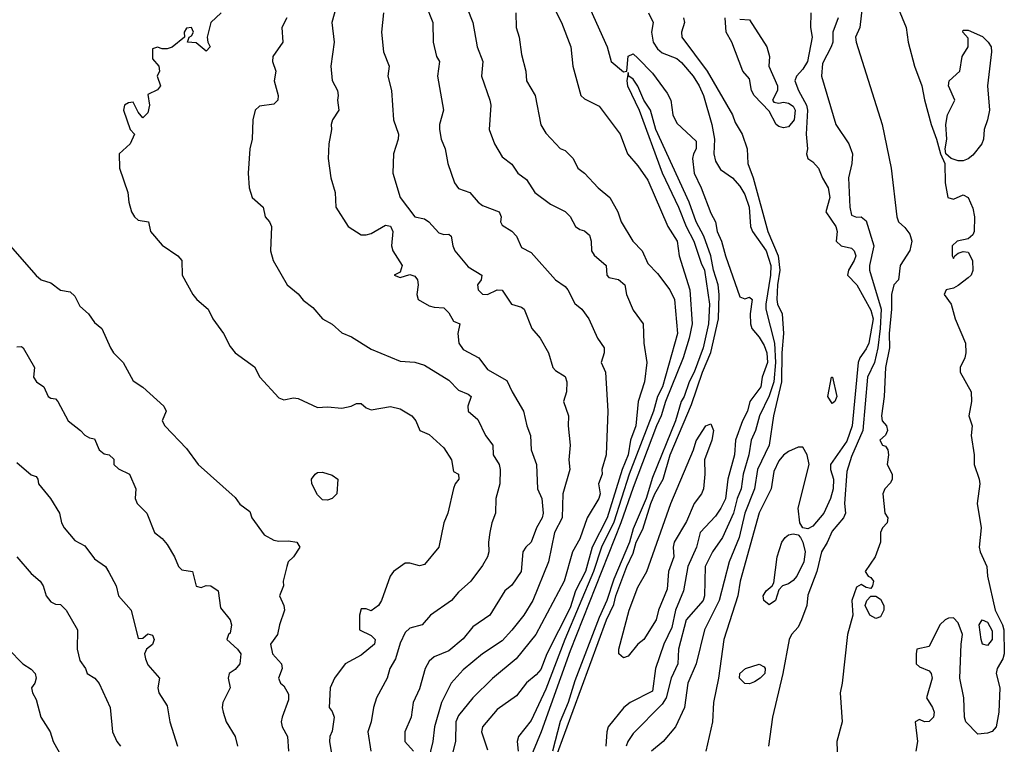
# Model space of a CAD drawing. Header units: metres. Extents: x -46681 to -43747, y -240911 to -237677.
# Tile 281 of 656: x -45032 to -44930, y -239958 to -239884. Entities that reach past the tile are written whole.
import ezdxf

# ---------------------------------------------------------------- set-up
doc = ezdxf.new("R2010")
doc.units = ezdxf.units.M
doc.layers.add('CONTOUR_INDEX', color=1, linetype='Continuous')
doc.layers.add('CONTOUR_INTER', color=3, linetype='Continuous')

msp = doc.modelspace()

# ---------------------------------------------------------------- linework, layer by layer
at = {"layer": 'CONTOUR_INDEX'}
for points, elevation in [([(-44990.02, -239882.02), (-44989.25, -239884.02), (-44989.2, -239886.02), (-44988.84, -239887.52), (-44988.54, -239888.02), (-44988.74, -239889.52), (-44988.14, -239893.02), (-44988.56, -239894.52), (-44988.54, -239895.02), (-44988.37, -239896.02), (-44987.96, -239897.02), (-44987.7, -239898.52), (-44986.99, -239900.52), (-44986.6, -239901.11), (-44985.43, -239901.52), (-44984.56, -239902.52), (-44984.1, -239902.84), (-44982.4, -239903.52), (-44982.19, -239904.02), (-44982.27, -239904.52), (-44982.1, -239904.87), (-44981.1, -239905.51), (-44980.61, -239906.02), (-44980.1, -239907.16), (-44979.1, -239907.68), (-44976.6, -239910.52), (-44975.6, -239911.2), (-44975.32, -239911.52), (-44974.6, -239912.93), (-44973.9, -239913.52), (-44973.16, -239914.52), (-44972.27, -239916.52), (-44971.59, -239917.52), (-44971.59, -239918.02), (-44971.89, -239919.02), (-44971.43, -239920.02), (-44971.21, -239924.02), (-44971.39, -239928.52), (-44971.81, -239930.02), (-44971.8, -239930.52), (-44972.16, -239931.52), (-44972.01, -239932.52), (-44972.14, -239933.02), (-44973.32, -239935.02), (-44974.1, -239937.16), (-44974.83, -239938.52), (-44975.71, -239941.52), (-44978.63, -239947.02), (-44980.66, -239949.52), (-44983.1, -239951.53), (-44985.1, -239953.53), (-44986.6, -239955.36), (-44986.87, -239956.02), (-44986.89, -239958.02), (-44987.27, -239959.52)], 80), ([(-44967, -239883.02), (-44966.55, -239884.02), (-44966.7, -239885.02), (-44966.53, -239886.02), (-44966.1, -239886.73), (-44965.6, -239887.14), (-44964.1, -239887.71), (-44963.6, -239888.12), (-44962.43, -239889.52), (-44961.79, -239890.52), (-44961.35, -239891.52), (-44960.48, -239894.52), (-44960.22, -239896.02), (-44960.27, -239897.52), (-44960.1, -239898.29), (-44959.6, -239899.15), (-44958.35, -239900.02), (-44957.6, -239900.86), (-44957.1, -239901.71), (-44956.65, -239903.02), (-44956.5, -239905.02), (-44956.29, -239905.52), (-44954.88, -239907.52), (-44954.43, -239909.02), (-44954.46, -239910.02), (-44954.94, -239913.02), (-44954.92, -239913.52), (-44954.05, -239917.02), (-44953.94, -239919.02), (-44954.12, -239921.02), (-44954.6, -239922.46), (-44955.57, -239924.52), (-44955.98, -239926.02), (-44956.45, -239927.02), (-44956.68, -239928.52), (-44957.25, -239930.52), (-44957.47, -239932.02), (-44957.89, -239933.02), (-44958.27, -239934.52), (-44959.4, -239937.02), (-44960.43, -239938.52), (-44961.19, -239940.02), (-44961.25, -239943.02), (-44961.4, -239943.52), (-44963.12, -239945.52), (-44963.91, -239948.52), (-44964, -239950.02), (-44964.67, -239951.52), (-44965.19, -239953.52), (-44965.6, -239954.2), (-44968.6, -239957.2), (-44969.14, -239958.02), (-44969.3, -239958.52)], 75), ([(-44941.29, -239882.52), (-44940.46, -239884.52), (-44940.26, -239886.02), (-44939.62, -239888.52), (-44938.86, -239890.52), (-44938.6, -239891.97), (-44937.9, -239894.52), (-44937.33, -239896.02), (-44936.94, -239897.52), (-44936.48, -239898.52), (-44936.46, -239900.52), (-44936.17, -239902.02), (-44935.6, -239902.21), (-44934.6, -239901.74), (-44934.1, -239902.04), (-44933.6, -239903.11), (-44933.42, -239904.02), (-44933.45, -239905.52), (-44933.6, -239905.87), (-44934.1, -239906.29), (-44935.21, -239906.52), (-44935.72, -239907.02), (-44935.74, -239908.02), (-44935.6, -239908.3), (-44935.47, -239908.02), (-44935.1, -239907.75), (-44934.6, -239907.6), (-44934.1, -239907.64), (-44933.63, -239908.52), (-44933.6, -239909.55), (-44933.78, -239910.02), (-44934.1, -239910.3), (-44935.1, -239911.09), (-44935.6, -239911.36), (-44936.34, -239911.52), (-44936.57, -239912.02), (-44935.83, -239913.02), (-44935.42, -239914.52), (-44934.37, -239917.02), (-44934.32, -239918.02), (-44934.43, -239918.52), (-44934.91, -239919.52), (-44934.92, -239920.02), (-44933.76, -239922.02), (-44933.73, -239923.02), (-44934.01, -239924.52), (-44933.66, -239925.52), (-44933.79, -239926.52), (-44933.46, -239928.52), (-44933.48, -239929.52), (-44932.94, -239931.02), (-44932.89, -239931.52), (-44933.15, -239933.52), (-44932.76, -239936.02), (-44932.94, -239938.02), (-44932.84, -239938.52), (-44932.16, -239940.02), (-44932.08, -239941.02), (-44931.29, -239944.52), (-44930.54, -239946.02), (-44930.41, -239946.52), (-44930.36, -239949.02), (-44930.5, -239949.52), (-44931.11, -239950.52), (-44931.21, -239951.02), (-44930.82, -239952.52), (-44930.92, -239955.02), (-44931.2, -239956.52), (-44931.6, -239957.01), (-44932.1, -239957.17), (-44933.1, -239957.28), (-44934.32, -239956.02), (-44934.45, -239955.52), (-44934.53, -239953.52), (-44934.94, -239951.52), (-44934.82, -239948.02), (-44934.66, -239947.02), (-44935.1, -239945.81), (-44935.6, -239945.3), (-44936.1, -239945.33), (-44936.45, -239945.52), (-44937, -239946.02), (-44938.1, -239948.24), (-44939.36, -239948.52), (-44939.44, -239949.02), (-44939.44, -239950.02), (-44939.1, -239950.33), (-44938.1, -239950.74), (-44937.88, -239951.02), (-44937.78, -239951.52), (-44938.39, -239953.52), (-44937.76, -239954.52), (-44937.58, -239955.02), (-44937.67, -239955.52), (-44938.1, -239955.98), (-44938.6, -239956.02), (-44939.1, -239955.77), (-44939.55, -239956.02), (-44939.32, -239958.02), (-44939.46, -239959.02)], 70), ([(-44934.64, -239885.02), (-44934.6, -239884.81), (-44934.1, -239884.8), (-44932.6, -239885.47), (-44932.01, -239886.02), (-44931.72, -239886.52), (-44931.69, -239887.02), (-44932.08, -239890.52), (-44931.9, -239893.02), (-44932.08, -239894.02), (-44932.45, -239895.02), (-44932.5, -239896.02), (-44932.69, -239896.52), (-44933.6, -239897.66), (-44934.1, -239898.06), (-44934.6, -239898.26), (-44935.1, -239898.25), (-44935.83, -239898.02), (-44936.39, -239897.52), (-44936.45, -239897.02), (-44936.27, -239896.02), (-44936.38, -239894.52), (-44936.2, -239893.52), (-44935.45, -239892.02), (-44936.1, -239890.52), (-44936.03, -239890.02), (-44934.93, -239889.02), (-44934.71, -239887.52), (-44934.08, -239886.52), (-44934.1, -239885.64), (-44934.64, -239885.02)], 70), ([(-45032.76, -239907.02), (-45030.1, -239910.07), (-45029.57, -239910.52), (-45028.6, -239910.8), (-45027.6, -239911.56), (-45026.6, -239911.75), (-45026.1, -239912.17), (-45025.6, -239913.23), (-45024.7, -239914.02), (-45024.1, -239914.91), (-45023.34, -239915.52), (-45022.45, -239917.52), (-45022.14, -239918.02), (-45021.12, -239919.02), (-45020.1, -239920.91), (-45019.1, -239921.54), (-45016.96, -239923.52), (-45016.72, -239924.02), (-45017.12, -239925.02), (-45016.85, -239925.52), (-45014.6, -239927.85), (-45013.4, -239929.52), (-45009.6, -239932.91), (-45009.1, -239933.58), (-45008.1, -239934.34), (-45007.88, -239935.02), (-45006.6, -239936.76), (-45005.6, -239937.31), (-45005.1, -239937.41), (-45004.1, -239937.36), (-45003.26, -239937.52), (-45002.94, -239938.02), (-45003.59, -239939.02), (-45004.12, -239939.52), (-45004.27, -239940.02), (-45004.64, -239941.52), (-45004.63, -239942.02), (-45005.04, -239943.02), (-45004.58, -239944.02), (-45004.52, -239944.52), (-45005.03, -239946.02), (-45005.22, -239947.02), (-45005.97, -239948.02), (-45005.74, -239949.02), (-45004.82, -239950.02), (-45004.74, -239950.52), (-45005.12, -239951.52), (-45004.91, -239952.02), (-45004.6, -239952.29), (-45004.1, -239953.17), (-45004.1, -239953.75), (-45004.77, -239955.52), (-45004.85, -239956.02), (-45004.77, -239956.52), (-45004.21, -239957.52), (-45004.11, -239959.02)], 85), ([(-45001.36, -239930.52), (-45001.1, -239930.33), (-45000.6, -239930.29), (-44999.6, -239930.62), (-44999.01, -239931.02), (-44999.14, -239932.52), (-44999.6, -239933), (-45000.1, -239933.17), (-45000.6, -239933.14), (-45001.1, -239932.64), (-45001.69, -239931.52), (-45001.74, -239931.02), (-45001.36, -239930.52)], 85)]:
    msp.add_lwpolyline(points, dxfattribs=dict(at, elevation=elevation))
at = {"layer": 'CONTOUR_INTER'}
for points, elevation in [([(-44973.3, -239882.02), (-44971.27, -239886.52), (-44970.86, -239888.02), (-44969.6, -239889.1), (-44969.26, -239889.02), (-44969.1, -239887.47), (-44968.6, -239887.24), (-44968.1, -239887.69), (-44966.6, -239889.24), (-44965.1, -239891.27), (-44964.71, -239892.02), (-44964.5, -239893.52), (-44964.1, -239894.39), (-44962.1, -239896.23), (-44962.09, -239897.02), (-44962.39, -239897.52), (-44962.48, -239898.02), (-44962.32, -239899.52), (-44961.6, -239901.02), (-44960.6, -239903.65), (-44960.12, -239904.52), (-44959.95, -239905.52), (-44959.5, -239906.52), (-44959.1, -239908.02), (-44957.6, -239912.24), (-44957.1, -239912.47), (-44956.6, -239912.28), (-44956.32, -239912.52), (-44956.54, -239914.02), (-44956.52, -239915.02), (-44956.36, -239915.52), (-44955.6, -239916.39), (-44955.1, -239917.28), (-44954.84, -239918.02), (-44954.76, -239919.02), (-44955.3, -239920.52), (-44955.45, -239921.52), (-44956.57, -239923.02), (-44956.82, -239924.02), (-44957.32, -239925.02), (-44958.04, -239927.02), (-44958.14, -239928.52), (-44958.85, -239931.02), (-44959.1, -239933.05), (-44959.55, -239934.02), (-44960.1, -239934.83), (-44961.68, -239936.52), (-44962.06, -239938.02), (-44962.96, -239940.02), (-44963.42, -239942.52), (-44964.24, -239944.52), (-44964.6, -239946.3), (-44965.43, -239948.02), (-44966.28, -239950.52), (-44966.6, -239952.84), (-44968.9, -239954.02), (-44969.56, -239954.52), (-44971.16, -239956.52), (-44971.32, -239957.02), (-44971.4, -239958.52)], 76), ([(-44944.9, -239881.52), (-44945.26, -239884.52), (-44945.68, -239885.52), (-44945.63, -239886.02), (-44942.95, -239894.52), (-44942.03, -239899.02), (-44941.42, -239904.02), (-44941.27, -239904.52), (-44940.6, -239905.11), (-44940.1, -239905.81), (-44939.89, -239906.52), (-44940.1, -239907.47), (-44941.1, -239909.02), (-44941.26, -239910.52), (-44941.73, -239911.02), (-44941.98, -239912.02), (-44941.97, -239913.52), (-44942.23, -239916.02), (-44942.2, -239917.52), (-44942.61, -239919.52), (-44942.73, -239922.52), (-44943.02, -239924.52), (-44942.94, -239925.02), (-44942.5, -239925.52), (-44942.39, -239926.02), (-44942.6, -239926.48), (-44943.2, -239927.02), (-44942.92, -239927.52), (-44942.6, -239927.63), (-44942.36, -239928.02), (-44942.3, -239928.52), (-44942.42, -239929.52), (-44941.9, -239930.52), (-44941.93, -239931.02), (-44942.1, -239931.39), (-44942.66, -239932.02), (-44942.86, -239932.52), (-44942.68, -239934.52), (-44942.36, -239935.02), (-44942.42, -239935.52), (-44942.9, -239936.02), (-44943.1, -239936.5), (-44943.11, -239937.52), (-44943.65, -239939.02), (-44944.7, -239940.52), (-44944.39, -239941.02), (-44944.1, -239941.15), (-44943.85, -239941.52), (-44943.95, -239942.02), (-44944.1, -239942.27), (-44944.6, -239942.18), (-44945.1, -239941.87), (-44945.6, -239942.13), (-44946.06, -239943.52), (-44945.95, -239945.02), (-44946.53, -239947.02), (-44947.05, -239952.02), (-44947.28, -239953.02), (-44947.08, -239956.02), (-44947.63, -239958.02), (-44947.53, -239960.02)], 71), ([(-45011.04, -239883.02), (-45012.12, -239884.02), (-45012.47, -239885.52), (-45012.41, -239886.02), (-45012.17, -239886.52), (-45012.6, -239886.98), (-45013.6, -239886.1), (-45014.52, -239886.02), (-45014.35, -239885.52), (-45014.1, -239885.4), (-45013.88, -239885.02), (-45014.1, -239884.52), (-45014.6, -239884.61), (-45014.84, -239885.02), (-45014.83, -239885.52), (-45016.1, -239886.55), (-45016.6, -239886.73), (-45017.1, -239886.72), (-45017.6, -239886.56), (-45018.1, -239886.73), (-45018.1, -239887.75), (-45017.46, -239888.52), (-45017.4, -239889.02), (-45017.64, -239889.52), (-45017.3, -239890.52), (-45017.6, -239890.95), (-45018.6, -239891.43), (-45018.42, -239892.52), (-45018.6, -239893.32), (-45019.1, -239893.83), (-45019.6, -239893.23), (-45020.1, -239892.2), (-45020.6, -239892.28), (-45020.99, -239892.52), (-45021.11, -239893.02), (-45020.41, -239895.02), (-45019.98, -239895.52), (-45020.41, -239896.52), (-45021.54, -239897.52), (-45021.51, -239899.02), (-45020.67, -239901.52), (-45020.55, -239902.52), (-45020.26, -239903.52), (-45019.98, -239904.02), (-45019.6, -239904.36), (-45018.53, -239904.52), (-45018.31, -239905.52), (-45017.1, -239906.94), (-45015.5, -239908.02), (-45015.1, -239908.52), (-45015.07, -239910.02), (-45013.95, -239912.02), (-45013.55, -239912.52), (-45012.37, -239913.52), (-45011.91, -239914.52), (-45010.79, -239916.02), (-45010.1, -239917.35), (-45009.6, -239918.01), (-45007.6, -239919.47), (-45007.06, -239920.52), (-45005.1, -239922.64), (-45004.6, -239922.85), (-45003.6, -239922.64), (-45003.1, -239922.73), (-45001.1, -239923.65), (-45000.1, -239923.57), (-44998.6, -239923.73), (-44997.64, -239923.52), (-44997.1, -239923.24), (-44996.6, -239923.25), (-44996.1, -239923.67), (-44995.6, -239923.87), (-44993.6, -239923.54), (-44992.6, -239923.77), (-44991.39, -239924.52), (-44991, -239925.02), (-44990.57, -239926.02), (-44989.6, -239926.42), (-44988.1, -239927.79), (-44987.3, -239929.02), (-44987.1, -239930.22), (-44986.59, -239930.52), (-44986.55, -239931.02), (-44986.94, -239931.52), (-44987.1, -239931.98), (-44987.7, -239934.52), (-44988.1, -239935.52), (-44988.62, -239938.02), (-44990.1, -239939.82), (-44990.6, -239939.93), (-44991.6, -239939.68), (-44992.1, -239939.68), (-44993.29, -239940.52), (-44993.63, -239941.02), (-44994.51, -239943.52), (-44994.82, -239944.02), (-44995.6, -239944.58), (-44996.1, -239944.38), (-44996.6, -239944.36), (-44996.78, -239945.02), (-44996.79, -239946.52), (-44995.6, -239947.13), (-44995.17, -239947.52), (-44995.23, -239948.02), (-44996.6, -239949.15), (-44998.26, -239950.02), (-44999.36, -239951.52), (-44999.81, -239952.52), (-44999.91, -239954.52), (-44999.6, -239954.93), (-44999.39, -239955.52), (-44999.6, -239956.97), (-44999.85, -239957.52), (-44999.89, -239958.02), (-44999.65, -239959.52)], 84), ([(-44999.24, -239882.52), (-44999.65, -239884.02), (-44999.41, -239886.02), (-44999.74, -239888.52), (-44999.6, -239889.99), (-44999.07, -239891.02), (-44998.97, -239891.52), (-44999.05, -239892.02), (-44998.93, -239893.02), (-44999.57, -239894.02), (-44999.7, -239894.52), (-44999.66, -239895.02), (-44999.95, -239896.52), (-45000, -239898.02), (-44999.73, -239900.02), (-44999.29, -239901.52), (-44999.21, -239903.02), (-44997.96, -239905.02), (-44996.6, -239905.87), (-44996.1, -239905.88), (-44995.6, -239905.73), (-44994.1, -239904.89), (-44993.6, -239904.97), (-44993.36, -239905.52), (-44993.48, -239907.02), (-44993.34, -239907.52), (-44992.4, -239909.02), (-44992.6, -239909.72), (-44993.2, -239910.02), (-44992.6, -239910.26), (-44991.6, -239909.96), (-44991.1, -239910.12), (-44990.82, -239910.52), (-44990.74, -239911.02), (-44990.89, -239912.02), (-44990.74, -239912.52), (-44989.6, -239913.17), (-44989.1, -239913.32), (-44988.1, -239913.37), (-44987.6, -239913.91), (-44987.1, -239914.75), (-44986.44, -239915.02), (-44986.67, -239916.02), (-44986.54, -239917.02), (-44986.1, -239917.67), (-44984.48, -239918.52), (-44983.6, -239919.72), (-44981.6, -239920.86), (-44981.07, -239922.02), (-44979.91, -239924.02), (-44979.56, -239925.52), (-44979.18, -239926.52), (-44979.12, -239928.02), (-44978.56, -239929.52), (-44978.44, -239932.02), (-44978.02, -239933.02), (-44977.87, -239934.52), (-44977.97, -239935.02), (-44978.55, -239936.02), (-44979.09, -239937.52), (-44979.66, -239938.02), (-44979.97, -239938.52), (-44980.14, -239940.52), (-44981.1, -239941.92), (-44981.8, -239942.52), (-44983.37, -239945.02), (-44985.1, -239946.24), (-44986.1, -239947.46), (-44987.6, -239948.71), (-44989.1, -239949.3), (-44989.6, -239949.77), (-44990.02, -239950.52), (-44990.6, -239952.6), (-44991.26, -239954.02), (-44991.45, -239955.52), (-44992.12, -239957.02), (-44992.11, -239958.02), (-44991.24, -239959.02)], 82), ([(-44994.33, -239883.02), (-44994.53, -239885.02), (-44994.33, -239887.02), (-44993.74, -239888.52), (-44993.87, -239889.52), (-44993.49, -239891.02), (-44993.29, -239894.02), (-44992.78, -239895.52), (-44992.79, -239896.02), (-44993.27, -239897.52), (-44993.35, -239899.52), (-44992.59, -239902.02), (-44991.1, -239904.01), (-44990.1, -239904.22), (-44989.65, -239904.52), (-44988.6, -239905.66), (-44988.1, -239905.85), (-44987.6, -239905.79), (-44987.34, -239906.02), (-44987.19, -239907.02), (-44986.98, -239907.52), (-44985.6, -239909.16), (-44984.18, -239910.02), (-44984.25, -239910.52), (-44984.62, -239911.02), (-44984.55, -239911.52), (-44984.1, -239911.98), (-44983.6, -239912.03), (-44982.6, -239911.52), (-44982.1, -239911.55), (-44981.12, -239913.02), (-44980.1, -239913.32), (-44979.82, -239913.52), (-44979.05, -239915.52), (-44978.19, -239916.52), (-44977.31, -239918.02), (-44976.88, -239919.52), (-44976.6, -239919.84), (-44975.6, -239920.44), (-44975.44, -239921.02), (-44975.48, -239922.02), (-44975.76, -239923.02), (-44975.25, -239924.52), (-44975.29, -239925.52), (-44975.1, -239927.52), (-44975.24, -239929.02), (-44975.13, -239930.02), (-44975.83, -239932.52), (-44975.92, -239935.02), (-44976.71, -239936.52), (-44977.33, -239939.52), (-44978.93, -239943.52), (-44979.87, -239945.02), (-44981.1, -239946.58), (-44982.1, -239947.65), (-44984.11, -239949.02), (-44986.1, -239950.64), (-44987.36, -239952.02), (-44988.33, -239954.02), (-44989.06, -239956.52), (-44989.22, -239958.02), (-44989.7, -239960.02)], 81), ([(-44985.7, -239882.52), (-44985.12, -239884.02), (-44984.68, -239886.52), (-44984.07, -239888.02), (-44984.22, -239889.52), (-44983.35, -239892.02), (-44983.25, -239892.52), (-44983.42, -239895.02), (-44982.88, -239896.52), (-44982.1, -239897.83), (-44981.1, -239898.6), (-44980.46, -239899.52), (-44979.6, -239900.16), (-44978.72, -239901.52), (-44977.1, -239902.71), (-44975.6, -239903.46), (-44975.1, -239903.99), (-44974.53, -239905.02), (-44974.1, -239905.32), (-44973.6, -239905.47), (-44973.1, -239905.91), (-44972.92, -239906.52), (-44972.89, -239907.52), (-44972.6, -239907.96), (-44971.36, -239909.02), (-44971.3, -239910.02), (-44971.1, -239910.28), (-44970.1, -239910.46), (-44969.47, -239911.02), (-44969.28, -239912.02), (-44968.6, -239913.61), (-44967.58, -239915.02), (-44967.51, -239917.02), (-44967.19, -239919.02), (-44967.42, -239921.02), (-44968.07, -239923.02), (-44968.31, -239925.52), (-44968.86, -239927.02), (-44969.1, -239928.52), (-44969.74, -239930.02), (-44971.28, -239935.02), (-44972.81, -239938.02), (-44973.52, -239940.52), (-44974.53, -239942.52), (-44975.1, -239944.26), (-44977.49, -239949.02), (-44978.1, -239950.6), (-44978.6, -239951.18), (-44979.6, -239951.98), (-44980.6, -239953.32), (-44982.6, -239954.73), (-44984.12, -239956.52), (-44984.21, -239957.02), (-44983.6, -239958.88)], 79), ([(-44980.67, -239883.02), (-44980.65, -239884.52), (-44980.33, -239885.52), (-44980.1, -239887.3), (-44979.64, -239889.02), (-44979.58, -239890.02), (-44978.68, -239891.52), (-44978.1, -239894.55), (-44977.6, -239895.39), (-44976.56, -239896.52), (-44976.1, -239896.98), (-44975.6, -239897.2), (-44974.78, -239898.02), (-44974.28, -239899.02), (-44973.6, -239899.52), (-44972.21, -239901.02), (-44970.99, -239902.02), (-44970.17, -239903.52), (-44969.83, -239904.52), (-44968.62, -239906.52), (-44967.66, -239907.52), (-44967.1, -239908.82), (-44966.1, -239909.84), (-44964.82, -239911.52), (-44964.33, -239912.52), (-44964.02, -239916.02), (-44965.59, -239921.52), (-44966.09, -239922.52), (-44966.49, -239924.02), (-44969, -239930.52), (-44970.6, -239935.45), (-44971.85, -239938.02), (-44972.67, -239940.52), (-44975.62, -239947.52), (-44977.6, -239952.63), (-44979.1, -239955.85), (-44980.41, -239957.52), (-44980.54, -239958.02), (-44980.45, -239959.02)], 78), ([(-44976.72, -239882.52), (-44975.99, -239884.02), (-44975.02, -239886.52), (-44974.82, -239888.52), (-44973.97, -239891.52), (-44973.6, -239891.88), (-44972.1, -239892.61), (-44969.93, -239895.52), (-44969.17, -239897.52), (-44968.1, -239898.77), (-44967.1, -239900.24), (-44965.03, -239905.02), (-44964.05, -239906.52), (-44963.84, -239908.02), (-44962.75, -239911.52), (-44962.52, -239915.02), (-44962.83, -239916.52), (-44963.43, -239918.52), (-44965.26, -239923.02), (-44965.7, -239924.52), (-44966.19, -239925.52), (-44968.6, -239931.89), (-44969.85, -239935.52), (-44975.1, -239948.7), (-44978.08, -239957.02), (-44979.32, -239960.02)], 77), ([(-44950.29, -239883.02), (-44950.31, -239884.52), (-44950.15, -239885.52), (-44950.62, -239888.02), (-44951.1, -239888.83), (-44951.78, -239889.52), (-44951.93, -239890.02), (-44951.57, -239891.02), (-44950.73, -239892.52), (-44950.65, -239893.02), (-44950.79, -239895.52), (-44950.65, -239897.02), (-44950.74, -239897.52), (-44950.61, -239898.02), (-44950.1, -239898.35), (-44949.49, -239899.02), (-44949.1, -239900.05), (-44948.51, -239901.02), (-44948.34, -239902.02), (-44948.74, -239903.52), (-44947.7, -239905.02), (-44947.59, -239905.52), (-44947.68, -239906.52), (-44947.16, -239907.02), (-44946.1, -239907.23), (-44945.82, -239907.52), (-44945.67, -239908.02), (-44945.82, -239908.52), (-44946.4, -239909.52), (-44946.51, -239910.02), (-44945.57, -239911.02), (-44944.1, -239913.64), (-44943.87, -239914.52), (-44944.33, -239917.02), (-44944.6, -239917.62), (-44945.25, -239918.52), (-44945.4, -239919.02), (-44946.03, -239925.52), (-44946.6, -239927.1), (-44948.25, -239929.52), (-44948.27, -239930.02), (-44947.97, -239931.02), (-44947.99, -239932.02), (-44948.26, -239933.02), (-44948.96, -239934.52), (-44950.1, -239935.85), (-44950.6, -239936.12), (-44951.1, -239936.02), (-44951.44, -239935.52), (-44951.6, -239934.02), (-44950.48, -239929.52), (-44950.66, -239928.52), (-44951.1, -239927.72), (-44951.6, -239927.72), (-44952.6, -239928.18), (-44953.1, -239928.55), (-44953.6, -239929.15), (-44954.1, -239930.23), (-44954.38, -239932.02), (-44955.6, -239934.49), (-44957.58, -239941.52), (-44957.8, -239943.02), (-44959.24, -239947.52), (-44959.81, -239951.52), (-44960.33, -239954.02), (-44960.42, -239956.02), (-44961.12, -239959.02)], 73), ([(-45004.26, -239883.52), (-45004.79, -239884.52), (-45004.68, -239886.02), (-45005.73, -239887.52), (-45005.75, -239888.02), (-45005.39, -239889.02), (-45005.58, -239890.02), (-45005.18, -239891.52), (-45005.21, -239892.02), (-45005.6, -239892.43), (-45007.1, -239892.63), (-45007.55, -239893.02), (-45007.77, -239894.02), (-45007.85, -239896.02), (-45008.09, -239897.02), (-45008.27, -239899.52), (-45008.14, -239901.02), (-45007.84, -239902.02), (-45006.71, -239903.02), (-45006.52, -239904.02), (-45006.07, -239904.52), (-45005.86, -239905.02), (-45005.97, -239907.52), (-45005.67, -239908.52), (-45004.24, -239911.02), (-45003.1, -239911.95), (-45002.6, -239912.59), (-45001.6, -239913.36), (-45000.6, -239914.52), (-44999.6, -239915.08), (-44998.6, -239915.95), (-44997.6, -239916.37), (-44995.6, -239917.65), (-44992.6, -239918.86), (-44991.1, -239918.99), (-44990.1, -239919.29), (-44987.6, -239920.82), (-44986.6, -239921.86), (-44985.6, -239922.27), (-44985.29, -239922.52), (-44985.63, -239923.52), (-44985.59, -239924.02), (-44984.6, -239924.88), (-44983.81, -239926.52), (-44983.04, -239927.52), (-44983.01, -239928.52), (-44982.41, -239929.52), (-44982.3, -239930.02), (-44982.32, -239931.52), (-44982.74, -239933.02), (-44982.77, -239934.52), (-44983.15, -239935.52), (-44983.37, -239936.52), (-44983.5, -239937.52), (-44983.46, -239938.52), (-44983.6, -239939.02), (-44984.1, -239939.9), (-44985.32, -239941.52), (-44986.6, -239942.67), (-44987.3, -239943.52), (-44989.48, -239945.02), (-44990.34, -239946.02), (-44991.6, -239946.36), (-44992.1, -239946.8), (-44992.6, -239947.9), (-44993.07, -239949.52), (-44993.66, -239950.52), (-44993.94, -239951.52), (-44995.04, -239953.52), (-44995.36, -239954.52), (-44995.58, -239956.02), (-44995.92, -239957.02), (-44995.63, -239959.02)], 83), ([(-44963.4, -239883.52), (-44963.32, -239884.02), (-44963.62, -239885.02), (-44963.59, -239885.52), (-44960.96, -239889.02), (-44958.36, -239893.52), (-44958.1, -239894.29), (-44957.38, -239895.52), (-44956.84, -239897.02), (-44956.79, -239898.52), (-44956.23, -239900.02), (-44954.71, -239905.52), (-44953.65, -239908.02), (-44953.48, -239909.52), (-44953.73, -239911.02), (-44953.78, -239912.52), (-44953.73, -239913.02), (-44953.25, -239914.02), (-44953.11, -239916.02), (-44953.29, -239918.02), (-44953.31, -239921.02), (-44954.13, -239924.52), (-44954.6, -239927.52), (-44955.79, -239930.02), (-44956.08, -239932.02), (-44957.1, -239934.51), (-44957.66, -239937.02), (-44958.7, -239939.52), (-44959.73, -239943.52), (-44961.23, -239946.52), (-44962.12, -239950.02), (-44962.97, -239952.02), (-44963.32, -239954.52), (-44964.24, -239956.52), (-44965.51, -239958.02), (-44966.72, -239959.02)], 74), ([(-44957.6, -239883.67), (-44956.6, -239883.73), (-44954.83, -239886.52), (-44954.54, -239887.52), (-44954.62, -239888.52), (-44953.73, -239890.52), (-44953.74, -239891.02), (-44954.23, -239892.02), (-44954.1, -239892.21), (-44953.6, -239892.31), (-44953.1, -239892.2), (-44952.6, -239892.32), (-44952.1, -239892.63), (-44951.91, -239893.02), (-44952.02, -239894.02), (-44952.6, -239894.76), (-44953.1, -239894.85), (-44953.6, -239894.71), (-44953.87, -239894.52), (-44954.6, -239893.15), (-44956.14, -239891.52), (-44956.42, -239891.02), (-44956.6, -239889.81), (-44957.3, -239889.02), (-44958.44, -239886.02), (-44959.03, -239885.02), (-44959.13, -239883.52)], 74), ([(-44947.47, -239883.52), (-44948.02, -239885.02), (-44948.04, -239886.02), (-44948.19, -239886.52), (-44949.1, -239888.25), (-44949.19, -239889.52), (-44947.71, -239894.52), (-44946.37, -239896.52), (-44946.01, -239897.52), (-44946.07, -239898.52), (-44946.41, -239900.02), (-44946.27, -239903.02), (-44946.1, -239903.83), (-44945.6, -239904.06), (-44945.1, -239904.03), (-44944.6, -239904.42), (-44943.81, -239907.02), (-44944.24, -239909.02), (-44944.24, -239909.52), (-44943.06, -239913.52), (-44943.14, -239915.52), (-44943.4, -239917.52), (-44943.73, -239919.02), (-44944.46, -239920.52), (-44944.93, -239926.02), (-44946.1, -239928.7), (-44946.6, -239930.23), (-44946.84, -239933.52), (-44946.73, -239934.52), (-44946.94, -239935.02), (-44948.1, -239936.39), (-44948.6, -239937.55), (-44949.18, -239938.52), (-44949.66, -239940.52), (-44950.6, -239942.96), (-44950.71, -239944.02), (-44951.26, -239945.52), (-44951.6, -239946.27), (-44952.28, -239947.02), (-44952.52, -239947.52), (-44953.17, -239951.02), (-44954.24, -239955.52), (-44954.65, -239958.52)], 72), ([(-44969.1, -239889.16), (-44969.25, -239890.02), (-44969.17, -239890.52), (-44967.99, -239893.02), (-44965.6, -239899.5), (-44963.92, -239903.02), (-44963.14, -239905.02), (-44962.36, -239906.52), (-44961.6, -239908.8), (-44961.24, -239909.52), (-44960.74, -239913.02), (-44960.85, -239915.02), (-44961.4, -239917.52), (-44962.32, -239920.02), (-44962.84, -239921.02), (-44963.33, -239922.52), (-44963.64, -239923.02), (-44964.23, -239925.02), (-44966.6, -239930.84), (-44967.25, -239933.02), (-44968.6, -239936.12), (-44968.98, -239937.52), (-44970.6, -239941.31), (-44971.32, -239943.52), (-44972.1, -239945.25), (-44974.6, -239951.78), (-44975.3, -239954.02), (-44976.1, -239955.97), (-44976.91, -239959.02)], 76), ([(-44976.48, -239959.52), (-44971.35, -239945.52), (-44970.6, -239943.93), (-44970.38, -239943.02), (-44969.26, -239940.02), (-44968.6, -239938.65), (-44968.28, -239937.52), (-44967.6, -239936.18), (-44966.77, -239933.52), (-44966.38, -239932.52), (-44965.52, -239931.02), (-44964.77, -239928.52), (-44962.6, -239923.35), (-44961.45, -239920.02), (-44960.6, -239917.98), (-44959.8, -239914.52), (-44959.75, -239912.02), (-44959.85, -239911.02), (-44960.33, -239909.52), (-44960.61, -239908.02), (-44961.31, -239906.02), (-44962.1, -239904.52), (-44962.83, -239902.52), (-44966.26, -239895.02), (-44966.81, -239893.02), (-44967.5, -239892.02), (-44968.1, -239890.57), (-44968.6, -239889.85), (-44969.03, -239889.52), (-44969.1, -239889.16)], 76), ([(-45032.1, -239917.41), (-45031.6, -239917.37), (-45031.43, -239917.52), (-45030.28, -239919.52), (-45030.38, -239920.52), (-45030.05, -239921.02), (-45029.3, -239921.52), (-45028.87, -239922.52), (-45028.6, -239922.69), (-45028.1, -239922.74), (-45027.86, -239923.02), (-45026.8, -239925.02), (-45025.53, -239926.02), (-45025.1, -239926.51), (-45024.6, -239926.78), (-45024.1, -239926.87), (-45023.59, -239928.02), (-45023.1, -239928.41), (-45022.56, -239928.52), (-45022.1, -239928.96), (-45022.08, -239929.52), (-45021.6, -239929.96), (-45020.47, -239930.52), (-45019.84, -239932.02), (-45019.89, -239933.02), (-45019.69, -239933.52), (-45018.71, -239934.52), (-45017.89, -239936.52), (-45017.1, -239937.13), (-45016.6, -239937.75), (-45015.84, -239939.02), (-45015.44, -239940.02), (-45015.1, -239940.35), (-45014, -239940.52), (-45013.6, -239942.03), (-45013.1, -239942.17), (-45012.6, -239941.97), (-45012.1, -239942.01), (-45011.35, -239942.52), (-45011.1, -239944.28), (-45010.1, -239945.52), (-45009.96, -239946.02), (-45010.1, -239946.87), (-45010.29, -239947.02), (-45010.47, -239947.52), (-45009.34, -239948.52), (-45009.02, -239949.02), (-45009.13, -239950.02), (-45009.6, -239950.6), (-45010.23, -239951.02), (-45010.31, -239951.52), (-45010.1, -239952.52), (-45010.86, -239954.02), (-45010.95, -239954.52), (-45010.82, -239955.02), (-45010.53, -239956.02), (-45009.61, -239957.52), (-45009.37, -239958.52)], 86), ([(-44948.17, -239920.52), (-44948.06, -239920.52), (-44947.6, -239922.52), (-44947.82, -239923.02), (-44948.1, -239923.23), (-44948.55, -239922.52), (-44948.17, -239920.52)], 74), ([(-44961.11, -239925.52), (-44960.6, -239925.32), (-44960.33, -239926.02), (-44960.5, -239927.02), (-44961.26, -239929.02), (-44961.22, -239930.52), (-44961.35, -239932.02), (-44961.54, -239932.52), (-44962.3, -239933.52), (-44963.1, -239935.38), (-44964.37, -239937.52), (-44964.49, -239938.02), (-44964.42, -239939.02), (-44964.95, -239940.52), (-44965.1, -239942.36), (-44966, -239944.52), (-44966.22, -239945.52), (-44967.49, -239947.52), (-44968.1, -239948.02), (-44969.1, -239949.23), (-44969.6, -239949.42), (-44970.07, -239949.02), (-44970.08, -239948.52), (-44969, -239944.52), (-44968.1, -239942.13), (-44967.18, -239940.52), (-44964.73, -239933.52), (-44962.38, -239928.02), (-44962.1, -239927.09), (-44961.11, -239925.52)], 77), ([(-45032.1, -239929.31), (-45030.6, -239930.56), (-45030.1, -239930.76), (-45029.91, -239931.02), (-45029.84, -239931.52), (-45028.62, -239933.02), (-45027.71, -239934.52), (-45027.47, -239935.52), (-45027.2, -239936.02), (-45026.1, -239937.32), (-45025.1, -239937.89), (-45024.1, -239939.22), (-45022.97, -239940.02), (-45022.6, -239940.59), (-45021.86, -239942.02), (-45021.61, -239943.02), (-45020.32, -239944.52), (-45019.6, -239947.44), (-45019.1, -239947.4), (-45018.6, -239946.94), (-45018.1, -239947.08), (-45017.93, -239947.52), (-45018.1, -239948.03), (-45018.73, -239948.52), (-45018.94, -239949.02), (-45018.84, -239949.52), (-45018.6, -239950.13), (-45017.39, -239951.52), (-45017.57, -239952.52), (-45017.45, -239953.02), (-45016.6, -239954.36), (-45016.34, -239956.02), (-45015.53, -239958.52)], 87), ([(-44952.94, -239937.02), (-44952.6, -239936.74), (-44952.1, -239936.64), (-44951.6, -239936.77), (-44951.37, -239937.02), (-44951.1, -239937.51), (-44950.88, -239938.52), (-44951.01, -239939.52), (-44951.75, -239941.02), (-44952.1, -239941.44), (-44952.6, -239941.81), (-44953.21, -239942.02), (-44953.6, -239942.4), (-44953.93, -239943.52), (-44954.6, -239943.96), (-44955.13, -239943.52), (-44955.2, -239943.02), (-44954.91, -239942.52), (-44954.27, -239942.02), (-44954.1, -239941.68), (-44953.77, -239939.02), (-44953.27, -239937.52), (-44952.94, -239937.02)], 73), ([(-45032.1, -239939.02), (-45030.6, -239940.73), (-45029.69, -239941.52), (-45029.38, -239942.02), (-45029.08, -239943.02), (-45028.6, -239943.65), (-45028.1, -239943.89), (-45027.6, -239943.94), (-45027.02, -239944.52), (-45025.85, -239946.52), (-45025.86, -239948.52), (-45025.6, -239949.69), (-45025.03, -239950.52), (-45024.84, -239951.02), (-45024.07, -239951.52), (-45023.6, -239952.05), (-45022.46, -239954.52), (-45022.24, -239957.02), (-45021.78, -239958.02), (-45021.42, -239958.52)], 88), ([(-44944.53, -239943.52), (-44944.1, -239943.08), (-44943.6, -239943.08), (-44943.1, -239943.36), (-44942.78, -239944.02), (-44942.77, -239944.52), (-44943.1, -239945.21), (-44943.6, -239945.35), (-44944.23, -239945.02), (-44944.7, -239944.02), (-44944.53, -239943.52)], 71), ([(-44932.65, -239945.52), (-44932.1, -239945.75), (-44931.6, -239946.64), (-44931.6, -239947.53), (-44932.1, -239948.13), (-44932.6, -239948.02), (-44932.76, -239947.52), (-44932.95, -239946.02), (-44932.65, -239945.52)], 71), ([(-45032.93, -239948.52), (-45031.48, -239950.02), (-45030.6, -239950.59), (-45030.19, -239951.02), (-45030.1, -239951.52), (-45030.25, -239952.02), (-45030.59, -239952.52), (-45030.48, -239953.02), (-45030.1, -239953.71), (-45029.62, -239955.52), (-45028.66, -239957.02), (-45028.33, -239958.02), (-45027.51, -239959.52)], 89), ([(-44957.01, -239950.52), (-44955.6, -239950.08), (-44955.1, -239950.33), (-44955, -239950.52), (-44955.04, -239951.02), (-44955.51, -239951.52), (-44956.1, -239951.88), (-44956.6, -239952.1), (-44957.1, -239952.06), (-44957.63, -239951.52), (-44957.6, -239951.02), (-44957.01, -239950.52)], 73)]:
    msp.add_lwpolyline(points, dxfattribs=dict(at, elevation=elevation))

doc.saveas('drawing.dxf')
